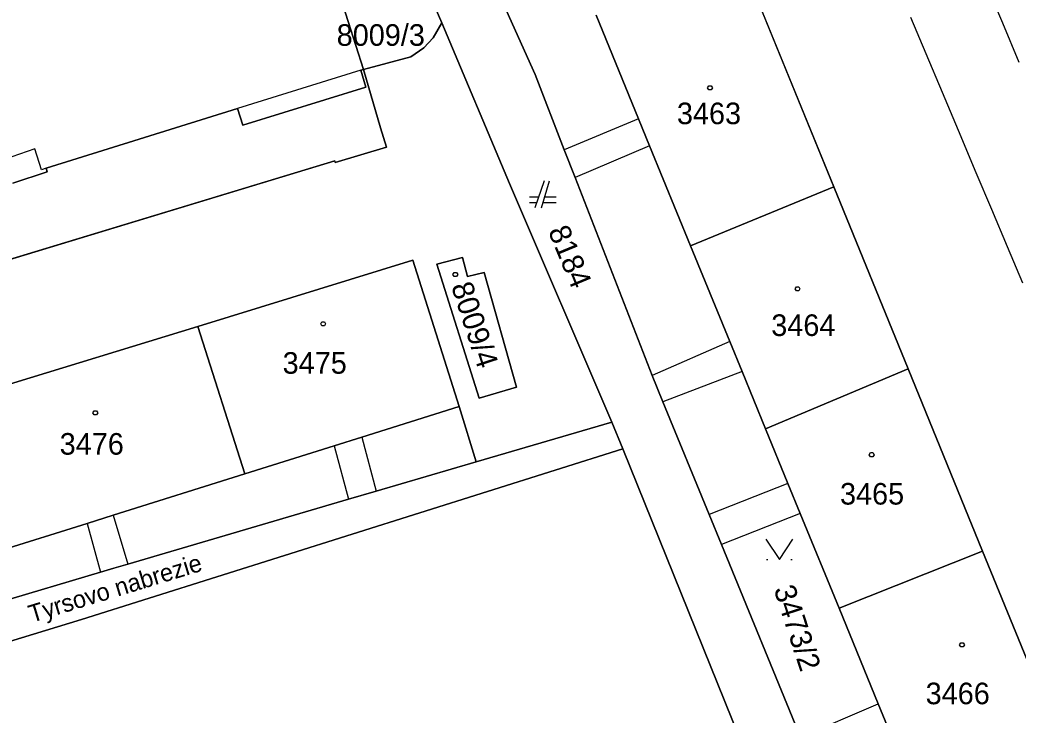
# Model space of a CAD drawing. Extents: x -263587 to -261993, y -1238795 to -1236748.
# Drawn here: x -262845.6 to -262771.6, y -1238446.6 to -1238395 of the extents above; entities that cross this region are included whole.
import ezdxf

# ---------------------------------------------------------------- set-up
doc = ezdxf.new("R2010")
doc.units = 0
doc.layers.add('Vrstva 1', color=7, linetype='Continuous')

msp = doc.modelspace()

# ---------------------------------------------------------------- linework, layer by layer
at = {"layer": 'Vrstva 1'}
for p, q in [((-262811.39, -1238390.15), (-262807.41, -1238399.06)), ((-262807.41, -1238399.06), (-262811.39, -1238390.15)), ((-262792.2, -1238390.33), (-262785.23, -1238407.4)), ((-262785.23, -1238407.4), (-262792.2, -1238390.33)), ((-262820.13, -1238398.69), (-262822.46, -1238391.4)), ((-262822.46, -1238391.4), (-262820.13, -1238398.69)), ((-262814.33, -1238395.23), (-262815.64, -1238392.16)), ((-262815.64, -1238392.16), (-262814.33, -1238395.23)), ((-262772.71, -1238395.27), (-262773.84, -1238392.57)), ((-262814.33, -1238395.23), (-262814.98, -1238396.34)), ((-262814.98, -1238396.34), (-262814.33, -1238395.23)), ((-262809.3, -1238407.15), (-262814.33, -1238395.23)), ((-262814.33, -1238395.23), (-262809.3, -1238407.15)), ((-262802.88, -1238394.68), (-262799.74, -1238402.35)), ((-262799.74, -1238402.35), (-262802.88, -1238394.68)), ((-262779.55, -1238394.82), (-262778.42, -1238397.51)), ((-262771.48, -1238398.17), (-262772.71, -1238395.27)), ((-262814.98, -1238396.34), (-262815.66, -1238397.1)), ((-262815.66, -1238397.1), (-262814.98, -1238396.34)), ((-262815.66, -1238397.1), (-262816.62, -1238397.76)), ((-262816.62, -1238397.76), (-262815.66, -1238397.1)), ((-262778.42, -1238397.51), (-262777.21, -1238400.38)), ((-262816.62, -1238397.76), (-262820.13, -1238398.69)), ((-262820.13, -1238398.69), (-262816.62, -1238397.76)), ((-262820.33, -1238398.75), (-262829.49, -1238401.59)), ((-262820.33, -1238398.75), (-262820.13, -1238398.69)), ((-262820.13, -1238398.69), (-262820.33, -1238398.75)), ((-262819.96, -1238400.01), (-262820.33, -1238398.75)), ((-262820.33, -1238398.75), (-262819.96, -1238400.01)), ((-262820.13, -1238398.69), (-262818.88, -1238403.01)), ((-262818.88, -1238403.01), (-262820.13, -1238398.69)), ((-262807.41, -1238399.06), (-262805.24, -1238404.64)), ((-262805.24, -1238404.64), (-262807.41, -1238399.06)), ((-262829.08, -1238402.82), (-262819.96, -1238400.01)), ((-262819.96, -1238400.01), (-262829.08, -1238402.82)), ((-262777.21, -1238400.38), (-262776.02, -1238403.2)), ((-262843.69, -1238406.02), (-262829.49, -1238401.59)), ((-262829.49, -1238401.59), (-262843.69, -1238406.02)), ((-262829.49, -1238401.59), (-262829.08, -1238402.82)), ((-262829.08, -1238402.82), (-262829.49, -1238401.59)), ((-262799.74, -1238402.35), (-262805.24, -1238404.64)), ((-262799.74, -1238402.35), (-262798.92, -1238404.35)), ((-262798.92, -1238404.35), (-262799.74, -1238402.35)), ((-262818.88, -1238403.01), (-262818.44, -1238404.46)), ((-262818.44, -1238404.46), (-262818.88, -1238403.01)), ((-262776.02, -1238403.2), (-262774.7, -1238406.33)), ((-262844.52, -1238404.58), (-262846.81, -1238405.36)), ((-262844.03, -1238406.13), (-262844.52, -1238404.58)), ((-262818.44, -1238404.46), (-262822.23, -1238405.6)), ((-262822.23, -1238405.6), (-262818.44, -1238404.46)), ((-262805.24, -1238404.64), (-262804.44, -1238406.71)), ((-262804.44, -1238406.71), (-262805.24, -1238404.64)), ((-262798.92, -1238404.35), (-262804.44, -1238406.71)), ((-262798.92, -1238404.35), (-262795.87, -1238411.78)), ((-262795.87, -1238411.78), (-262798.92, -1238404.35)), ((-262822.27, -1238405.46), (-262893.7, -1238427.13)), ((-262893.7, -1238427.13), (-262822.27, -1238405.46)), ((-262822.23, -1238405.6), (-262822.27, -1238405.46)), ((-262822.27, -1238405.46), (-262822.23, -1238405.6)), ((-262846.16, -1238407.13), (-262843.6, -1238406.28)), ((-262843.6, -1238406.28), (-262846.16, -1238407.13)), ((-262843.69, -1238406.02), (-262844.03, -1238406.13)), ((-262843.6, -1238406.28), (-262843.69, -1238406.02)), ((-262843.69, -1238406.02), (-262843.6, -1238406.28)), ((-262774.7, -1238406.33), (-262773.54, -1238409.06)), ((-262801.71, -1238424.83), (-262809.3, -1238407.15)), ((-262809.3, -1238407.15), (-262801.71, -1238424.83)), ((-262806.73, -1238406.95), (-262807.43, -1238408.95)), ((-262806.93, -1238408.95), (-262806.33, -1238406.95)), ((-262804.44, -1238406.71), (-262798.73, -1238421.37)), ((-262798.73, -1238421.37), (-262804.44, -1238406.71)), ((-262795.87, -1238411.78), (-262785.23, -1238407.4)), ((-262785.23, -1238407.4), (-262795.87, -1238411.78)), ((-262785.23, -1238407.4), (-262779.73, -1238420.89)), ((-262779.73, -1238420.89), (-262785.23, -1238407.4)), ((-262807.15, -1238408.15), (-262807.83, -1238408.15)), ((-262807.83, -1238408.55), (-262807.29, -1238408.55)), ((-262806.81, -1238408.55), (-262805.83, -1238408.55)), ((-262805.83, -1238408.15), (-262806.69, -1238408.15)), ((-262773.54, -1238409.06), (-262772.38, -1238411.82)), ((-262795.87, -1238411.78), (-262792.96, -1238418.86)), ((-262792.96, -1238418.86), (-262795.87, -1238411.78)), ((-262772.38, -1238411.82), (-262771.23, -1238414.52)), ((-262832.44, -1238417.74), (-262816.48, -1238412.84)), ((-262816.48, -1238412.84), (-262832.44, -1238417.74)), ((-262816.48, -1238412.84), (-262813.03, -1238423.69)), ((-262813.03, -1238423.69), (-262816.48, -1238412.84)), ((-262814.7, -1238413.12), (-262812.78, -1238412.63)), ((-262812.78, -1238412.63), (-262814.7, -1238413.12)), ((-262811.56, -1238423.05), (-262814.7, -1238413.12)), ((-262814.7, -1238413.12), (-262811.56, -1238423.05)), ((-262812.78, -1238412.63), (-262812.41, -1238414.04)), ((-262812.41, -1238414.04), (-262812.78, -1238412.63)), ((-262812.41, -1238414.04), (-262811.18, -1238413.75)), ((-262811.18, -1238413.75), (-262812.41, -1238414.04)), ((-262811.18, -1238413.75), (-262808.79, -1238422.25)), ((-262808.79, -1238422.25), (-262811.18, -1238413.75)), ((-262850.86, -1238423.39), (-262832.44, -1238417.74)), ((-262832.44, -1238417.74), (-262850.86, -1238423.39)), ((-262832.44, -1238417.74), (-262828.94, -1238428.68)), ((-262828.94, -1238428.68), (-262832.44, -1238417.74)), ((-262792.96, -1238418.86), (-262798.73, -1238421.37)), ((-262792.96, -1238418.86), (-262792.05, -1238421.08)), ((-262792.05, -1238421.08), (-262792.96, -1238418.86)), ((-262792.05, -1238421.08), (-262797.93, -1238423.34)), ((-262792.05, -1238421.08), (-262790.31, -1238425.34)), ((-262790.31, -1238425.34), (-262792.05, -1238421.08)), ((-262790.31, -1238425.34), (-262779.73, -1238420.89)), ((-262779.73, -1238420.89), (-262790.31, -1238425.34)), ((-262779.73, -1238420.89), (-262774.2, -1238434.4)), ((-262774.2, -1238434.4), (-262779.73, -1238420.89)), ((-262798.73, -1238421.37), (-262797.93, -1238423.34)), ((-262797.93, -1238423.34), (-262798.73, -1238421.37)), ((-262808.79, -1238422.25), (-262811.56, -1238423.05)), ((-262811.56, -1238423.05), (-262808.79, -1238422.25)), ((-262797.93, -1238423.34), (-262794.49, -1238431.69)), ((-262794.49, -1238431.69), (-262797.93, -1238423.34)), ((-262813.03, -1238423.69), (-262820.27, -1238425.96)), ((-262820.27, -1238425.96), (-262813.03, -1238423.69)), ((-262813.03, -1238423.69), (-262811.78, -1238427.78)), ((-262811.78, -1238427.78), (-262813.03, -1238423.69)), ((-262811.78, -1238427.78), (-262801.71, -1238424.83)), ((-262801.71, -1238424.83), (-262811.78, -1238427.78)), ((-262800.89, -1238426.81), (-262801.71, -1238424.83)), ((-262801.71, -1238424.83), (-262800.89, -1238426.81)), ((-262790.31, -1238425.34), (-262788.64, -1238429.39)), ((-262788.64, -1238429.39), (-262790.31, -1238425.34)), ((-262820.27, -1238425.96), (-262822.31, -1238426.59)), ((-262822.31, -1238426.59), (-262820.27, -1238425.96)), ((-262820.27, -1238425.96), (-262819.19, -1238429.96)), ((-262800.89, -1238426.81), (-262841.06, -1238439.47)), ((-262841.06, -1238439.47), (-262800.89, -1238426.81)), ((-262822.31, -1238426.59), (-262828.94, -1238428.68)), ((-262828.94, -1238428.68), (-262822.31, -1238426.59)), ((-262822.31, -1238426.59), (-262821.25, -1238430.56)), ((-262789.05, -1238456.12), (-262800.89, -1238426.81)), ((-262800.89, -1238426.81), (-262789.05, -1238456.12)), ((-262819.19, -1238429.96), (-262811.78, -1238427.78)), ((-262811.78, -1238427.78), (-262819.19, -1238429.96)), ((-262828.94, -1238428.68), (-262838.71, -1238431.74)), ((-262838.71, -1238431.74), (-262828.94, -1238428.68)), ((-262788.64, -1238429.39), (-262794.49, -1238431.69)), ((-262788.64, -1238429.39), (-262787.73, -1238431.62)), ((-262787.73, -1238431.62), (-262788.64, -1238429.39)), ((-262821.25, -1238430.56), (-262819.19, -1238429.96)), ((-262819.19, -1238429.96), (-262821.25, -1238430.56)), ((-262837.63, -1238435.36), (-262821.25, -1238430.56)), ((-262821.25, -1238430.56), (-262837.63, -1238435.36)), ((-262787.73, -1238431.62), (-262793.58, -1238433.92)), ((-262787.73, -1238431.62), (-262784.85, -1238438.63)), ((-262784.85, -1238438.63), (-262787.73, -1238431.62)), ((-262840.63, -1238432.34), (-262847.74, -1238434.56)), ((-262847.74, -1238434.56), (-262840.63, -1238432.34)), ((-262838.71, -1238431.74), (-262840.63, -1238432.34)), ((-262840.63, -1238432.34), (-262838.71, -1238431.74)), ((-262840.63, -1238432.34), (-262839.65, -1238435.96)), ((-262838.71, -1238431.74), (-262837.63, -1238435.36)), ((-262794.49, -1238431.69), (-262793.58, -1238433.92)), ((-262793.58, -1238433.92), (-262794.49, -1238431.69)), ((-262793.58, -1238433.92), (-262787.7, -1238448.2)), ((-262787.7, -1238448.2), (-262793.58, -1238433.92)), ((-262784.85, -1238438.63), (-262774.2, -1238434.4)), ((-262774.2, -1238434.4), (-262784.85, -1238438.63)), ((-262774.2, -1238434.4), (-262767.41, -1238451.02)), ((-262767.41, -1238451.02), (-262774.2, -1238434.4)), ((-262838.66, -1238435.66), (-262837.63, -1238435.36)), ((-262837.63, -1238435.36), (-262838.66, -1238435.66)), ((-262790.23, -1238435.01), (-262790.13, -1238435.01)), ((-262788.43, -1238435.01), (-262788.33, -1238435.01)), ((-262856.5, -1238440.95), (-262839.65, -1238435.96)), ((-262839.65, -1238435.96), (-262856.5, -1238440.95)), ((-262839.65, -1238435.96), (-262838.66, -1238435.66)), ((-262838.66, -1238435.66), (-262839.65, -1238435.96)), ((-262784.85, -1238438.63), (-262781.94, -1238445.73)), ((-262781.94, -1238445.73), (-262784.85, -1238438.63)), ((-262841.06, -1238439.47), (-262873.85, -1238449.49)), ((-262873.85, -1238449.49), (-262841.06, -1238439.47)), ((-262787.7, -1238448.2), (-262781.94, -1238445.73)), ((-262781.94, -1238445.73), (-262781.08, -1238447.82)), ((-262781.08, -1238447.82), (-262781.94, -1238445.73))]:
    msp.add_line(p, q, dxfattribs=at)
for points in [[(-262794.34, -1238399.9), (-262794.25, -1238400.05), (-262794.34, -1238400.2), (-262794.52, -1238400.2), (-262794.61, -1238400.05), (-262794.52, -1238399.9)], [(-262813.24, -1238413.74), (-262813.15, -1238413.89), (-262813.24, -1238414.04), (-262813.42, -1238414.04), (-262813.51, -1238413.89), (-262813.42, -1238413.74)], [(-262787.84, -1238414.8), (-262787.75, -1238414.95), (-262787.84, -1238415.1), (-262788.02, -1238415.1), (-262788.11, -1238414.95), (-262788.02, -1238414.8)], [(-262823.04, -1238417.4), (-262822.95, -1238417.55), (-262823.04, -1238417.7), (-262823.22, -1238417.7), (-262823.31, -1238417.55), (-262823.22, -1238417.4)], [(-262839.94, -1238424), (-262839.85, -1238424.15), (-262839.94, -1238424.3), (-262840.12, -1238424.3), (-262840.21, -1238424.15), (-262840.12, -1238424)], [(-262782.34, -1238427.1), (-262782.25, -1238427.25), (-262782.34, -1238427.4), (-262782.52, -1238427.4), (-262782.61, -1238427.25), (-262782.52, -1238427.1)], [(-262775.64, -1238441.2), (-262775.55, -1238441.35), (-262775.64, -1238441.5), (-262775.82, -1238441.5), (-262775.91, -1238441.35), (-262775.82, -1238441.2)]]:
    msp.add_lwpolyline(points, close=True, dxfattribs=at)
msp.add_lwpolyline([(-262790.28, -1238433.51), (-262789.28, -1238435.01), (-262788.28, -1238433.51)], dxfattribs=at)

# ---------------------------------------------------------------- texts
for s, p in [('8009/3', (-262822.128, -1238396.94)), ('3463', (-262796.882, -1238402.75)), ('3464', (-262789.882, -1238418.45)), ('3475', (-262826.138, -1238421.25)), ('3476', (-262842.682, -1238427.25)), ('3465', (-262784.782, -1238430.95)), ('3466', (-262778.426, -1238445.75))]:
    msp.add_text(s, height=1.6, dxfattribs=at).set_placement(p)
for s, height, rotation, p in [('8184', 1.6, 292.49496, (-262806.462, -1238410.662)), ('8009/4', 1.6, 288.02588, (-262813.649, -1238414.746)), ('Tyrsovo nabrezie', 1.3, 16.95955, (-262844.756, -1238439.717)), ('3473/2', 1.6, 288.02588, (-262789.714, -1238437.214))]:
    msp.add_text(s, height=height, rotation=rotation, dxfattribs=at).set_placement(p)

doc.saveas('drawing.dxf')
